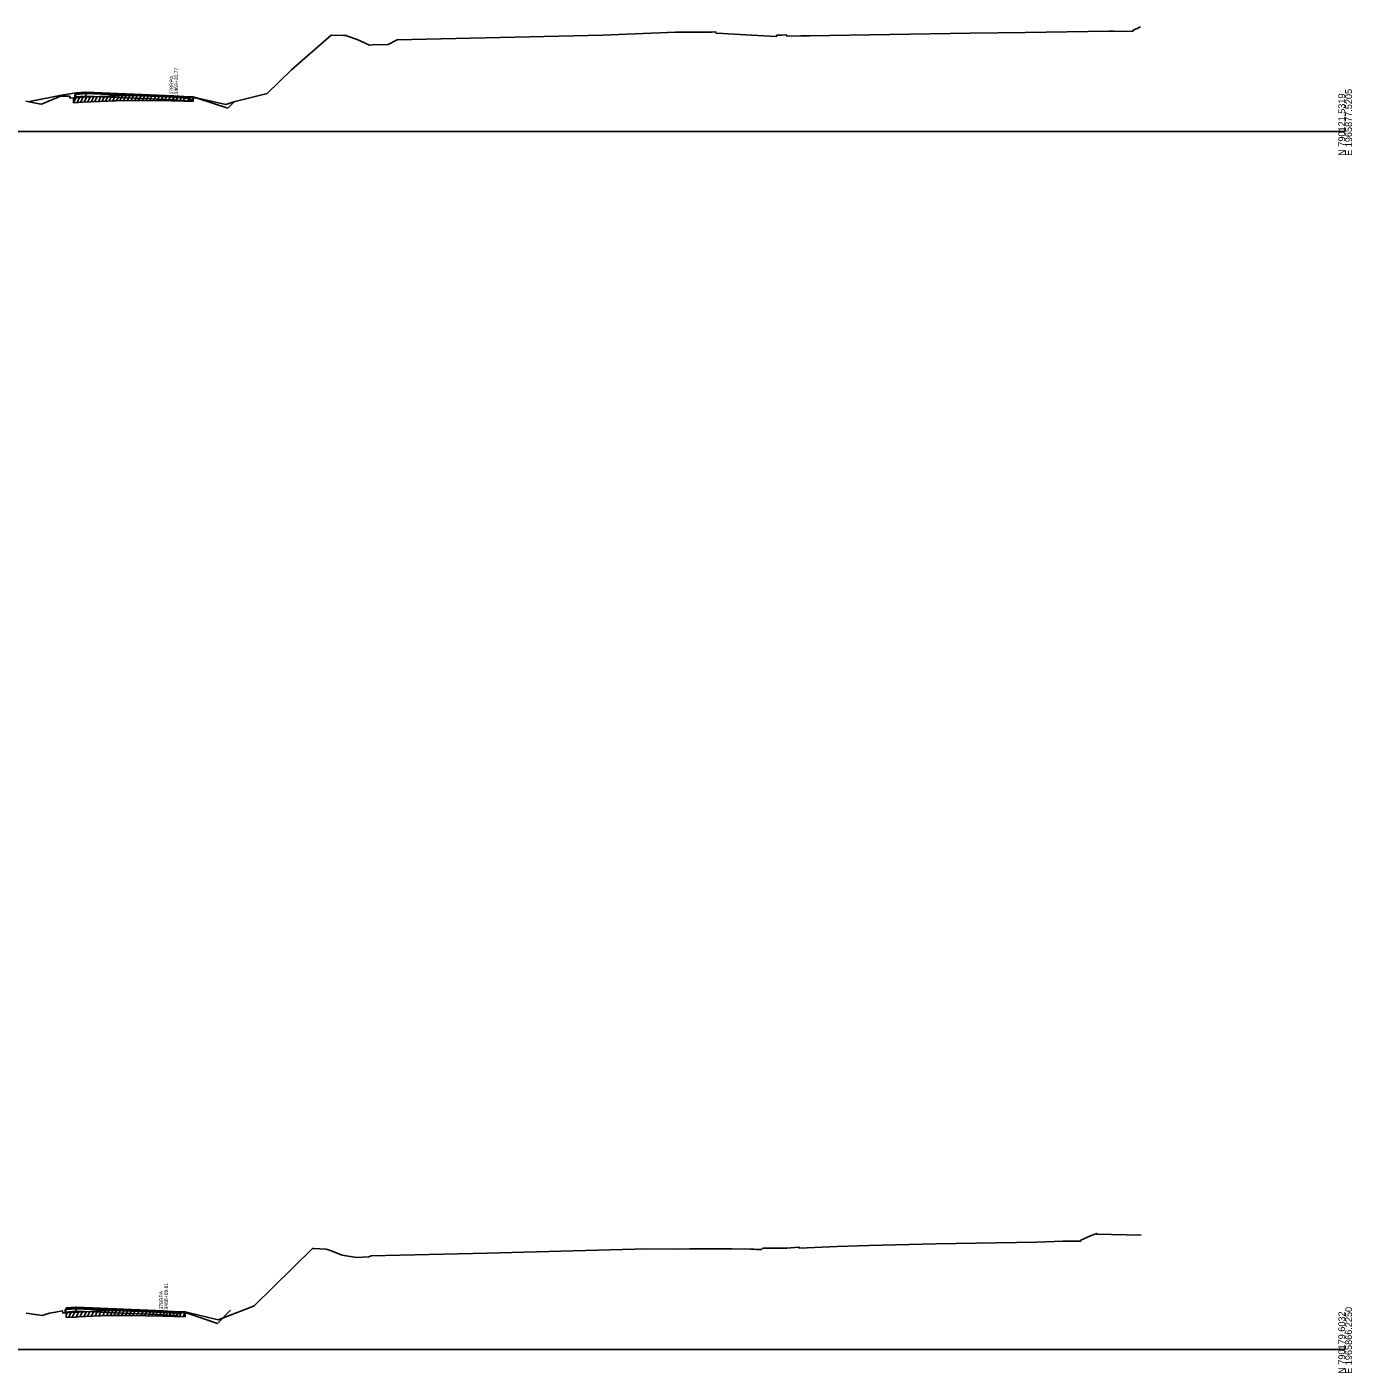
# Model space of a CAD drawing. Extents: x 1017 to 19997, y -1947 to 50737.
# Drawn here: x 18659 to 19203, y 17990 to 18543 of the extents above; entities that cross this region are included whole.
import ezdxf

# ---------------------------------------------------------------- set-up
doc = ezdxf.new("R2010")
doc.units = 0
for name, color, linetype in [('RD_GPK_XS_Cell', 7, 'Continuous'), ('RD_XS_Base', 7, 'Continuous'), ('RD_XS_ExGround', 7, 'Continuous'), ('RD_XS_ExPaveRet', 7, 'Continuous'), ('RD_XS_Greenside', 7, 'Continuous'), ('RD_XS_Pave', 7, 'Continuous'), ('RD_XS_PaveOvlay', 7, 'Continuous'), ('RD_XS_TieSlope', 7, 'Continuous'), ('RD_XS_TX_Notes', 7, 'Continuous')]:
    doc.layers.add(name, color=color, linetype=linetype)

msp = doc.modelspace()

# ---------------------------------------------------------------- linework, layer by layer
at = {"layer": 'RD_GPK_XS_Cell'}
for p, q in [((18600, 18500), (19200, 18500)), ((18600, 18000), (19200, 18000))]:
    msp.add_line(p, q, dxfattribs=at)
at = {"layer": 'RD_XS_Base'}
for points in [[(18678.6, 18514.19), (18679.1, 18515.23), (18683.11, 18515.55)], [(18678.6, 18515.19), (18679.1, 18515.23), (18683.11, 18515.55)], [(18678.6, 18514.19), (18678.6, 18515.19)], [(18683.11, 18514.55), (18678.6, 18514.19)], [(18683.11, 18515.55), (18683.11, 18514.55)], [(18719.25, 18513.06), (18683.11, 18514.55)], [(18719.25, 18514.06), (18719.25, 18513.06)], [(18719.25, 18514.06), (18725.28, 18513.57), (18725.98, 18513.51)], [(18725.98, 18512.51), (18719.25, 18513.06)], [(18725.98, 18513.51), (18725.98, 18512.51)], [(18674.59, 18015.36), (18675.09, 18016.4), (18679.1, 18016.72)], [(18674.59, 18016.36), (18675.09, 18016.4), (18679.1, 18016.72)], [(18674.59, 18015.36), (18674.59, 18016.36)], [(18679.1, 18015.72), (18674.59, 18015.36)], [(18679.1, 18016.72), (18679.1, 18015.72)], [(18715.08, 18014.21), (18679.1, 18015.72)], [(18715.08, 18015.21), (18715.08, 18014.21)], [(18715.08, 18015.21), (18721.1, 18014.72), (18721.8, 18014.66)], [(18721.8, 18013.66), (18715.08, 18014.21)], [(18721.8, 18014.66), (18721.8, 18013.66)]]:
    msp.add_lwpolyline(points, dxfattribs=at)
at = {"layer": 'RD_XS_ExGround'}
for points in [[(18658.47, 18512.41), (18663.91, 18511.39), (18664.88, 18511.22), (18669.14, 18512.98), (18672.68, 18514.44), (18673.19, 18514.44), (18676.5, 18514.52), (18676.6, 18513.62), (18678.03, 18513.81), (18678.6, 18513.85), (18681.94, 18514.05), (18692.24, 18514.5), (18694.72, 18514.62), (18695.25, 18514.64), (18703.47, 18514.75), (18706.52, 18514.79), (18718.33, 18514.54), (18723.41, 18514.38), (18727.23, 18514.29), (18729.04, 18513.66), (18740.53, 18511.03), (18743.92, 18512.11), (18757.5, 18515.66), (18767.49, 18525.37), (18783.79, 18539.54), (18788.87, 18539.44), (18789.83, 18539.41), (18790.56, 18539.08), (18794.46, 18537.72), (18799.52, 18535.47), (18800.91, 18535.51), (18807.25, 18535.76), (18810.97, 18537.57), (18895.28, 18539.61), (18925.13, 18540.81), (18928.16, 18540.73), (18933.49, 18540.75), (18939.96, 18540.79), (18941.7, 18540.93), (18941.81, 18540.43), (18944.77, 18540.28), (18946.7, 18540.15), (18958.98, 18539.36), (18966.63, 18539.02), (18966.73, 18539.52), (18968.84, 18539.58), (18970.76, 18539.63), (18970.86, 18539.13), (18976.61, 18539.22), (18980.09, 18539.31), (19046.14, 18540.39), (19068.72, 18540.7), (19103.18, 18541.16), (19105.03, 18541.2), (19112.79, 18541.02), (19112.89, 18541.52), (19115.97, 18542.93)], [(18658.62, 18014.96), (18662.32, 18014.33), (18665.15, 18013.9), (18666.04, 18014.19), (18668.17, 18014.94), (18670.7, 18015.31), (18673.54, 18015.9), (18673.64, 18015), (18675.08, 18015.08), (18679.2, 18015.31), (18679.99, 18015.35), (18692.22, 18015.93), (18694.1, 18015.94), (18702.68, 18015.99), (18707.56, 18015.85), (18707.9, 18015.83), (18714.59, 18015.67), (18723.87, 18015.42), (18726.13, 18014.88), (18737.43, 18012.18), (18750.57, 18017.27), (18752.28, 18017.87), (18760.18, 18025.68), (18776.1, 18041.42), (18776.6, 18041.44), (18781.79, 18041.19), (18783.19, 18040.7), (18788.39, 18038.65), (18794.23, 18037.77), (18799.31, 18037.98), (18800.19, 18038.41), (18847.82, 18039.58), (18913.55, 18041.32), (18926.47, 18041.19), (18931.01, 18041.26), (18948.42, 18041.29), (18955.82, 18041.2), (18956.38, 18041.15), (18957.3, 18041.11), (18958.41, 18041.08), (18960.47, 18041.05), (18961.01, 18041.55), (18970.89, 18041.59), (18975.77, 18042.06), (18976.07, 18041.57), (18991.56, 18042.22), (19004.51, 18042.66), (19031.97, 18043.38), (19073.49, 18044.01), (19084.12, 18044.41), (19091.48, 18044.42), (19091.58, 18044.91), (19095.81, 18046.85), (19098.02, 18047.66), (19098.07, 18047.28), (19116.25, 18046.88)]]:
    msp.add_lwpolyline(points, dxfattribs=at)
at = {"layer": 'RD_XS_ExPaveRet'}
for p, q in [((18678.03, 18511.81), (18679.06, 18513.88)), ((18678.03, 18511.81), (18678.03, 18513.81)), ((18679.5, 18511.9), (18680.53, 18513.96)), ((18680.97, 18511.99), (18682, 18514.05)), ((18682.44, 18512.07), (18683.46, 18514.12)), ((18683.9, 18512.13), (18684.92, 18514.18)), ((18685.35, 18512.2), (18686.37, 18514.24)), ((18686.82, 18512.26), (18687.84, 18514.31)), ((18688.29, 18512.33), (18689.31, 18514.37)), ((18689.76, 18512.39), (18690.79, 18514.44)), ((18691.24, 18512.46), (18692.26, 18514.5)), ((18692.71, 18512.53), (18693.74, 18514.57)), ((18694.19, 18512.59), (18695.21, 18514.64)), ((18695.66, 18512.65), (18696.67, 18514.66)), ((18697.11, 18512.67), (18698.12, 18514.68)), ((18698.64, 18512.69), (18699.65, 18514.7)), ((18700.18, 18512.71), (18701.19, 18514.72)), ((18701.72, 18512.73), (18702.72, 18514.74)), ((18703.26, 18512.75), (18704.26, 18514.76)), ((18704.79, 18512.77), (18705.8, 18514.78)), ((18706.33, 18512.79), (18707.33, 18514.77)), ((18707.85, 18512.76), (18708.84, 18514.74)), ((18709.36, 18512.73), (18710.35, 18514.71)), ((18710.88, 18512.7), (18711.87, 18514.68)), ((18712.4, 18512.67), (18713.39, 18514.65)), ((18713.92, 18512.64), (18714.91, 18514.62)), ((18715.44, 18512.6), (18716.43, 18514.58)), ((18716.96, 18512.57), (18717.95, 18514.55)), ((18718.48, 18512.54), (18719.46, 18514.51)), ((18719.99, 18512.49), (18720.97, 18514.46)), ((18721.5, 18512.44), (18722.48, 18514.41)), ((18723.07, 18512.39), (18724.06, 18514.37)), ((18724.82, 18512.35), (18725.81, 18514.32)), ((18726.34, 18512.31), (18727.23, 18514.09)), ((18727.23, 18512.29), (18727.23, 18514.29)), ((18680.68, 18013.38), (18681.7, 18015.43)), ((18682.24, 18013.46), (18683.27, 18015.51)), ((18683.81, 18013.53), (18684.83, 18015.58)), ((18685.37, 18013.61), (18686.4, 18015.65)), ((18686.94, 18013.68), (18687.96, 18015.73)), ((18688.51, 18013.75), (18689.53, 18015.8)), ((18690.07, 18013.83), (18691.1, 18015.88)), ((18691.64, 18013.9), (18692.66, 18015.93)), ((18693.19, 18013.93), (18694.2, 18015.94)), ((18694.73, 18013.94), (18695.74, 18015.95)), ((18696.27, 18013.95), (18697.28, 18015.96)), ((18697.81, 18013.96), (18698.82, 18015.97)), ((18699.35, 18013.97), (18700.36, 18015.98)), ((18700.89, 18013.98), (18701.9, 18015.99)), ((18702.43, 18013.99), (18703.42, 18015.97)), ((18704.01, 18013.95), (18705, 18015.92)), ((18705.75, 18013.9), (18706.74, 18015.87)), ((18707.27, 18013.85), (18708.26, 18015.83)), ((18708.79, 18013.81), (18709.78, 18015.79)), ((18710.27, 18013.78), (18711.25, 18015.75)), ((18711.74, 18013.74), (18712.73, 18015.71)), ((18713.17, 18013.7), (18714.16, 18015.68)), ((18714.6, 18013.67), (18715.58, 18015.64)), ((18715.84, 18013.63), (18716.83, 18015.61)), ((18717.23, 18013.6), (18718.22, 18015.57)), ((18718.67, 18013.56), (18719.66, 18015.53)), ((18720.11, 18013.52), (18721.1, 18015.49)), ((18721.55, 18013.48), (18722.54, 18015.45)), ((18723.87, 18013.42), (18723.87, 18015.42)), ((18675.08, 18014.06), (18675.61, 18015.11)), ((18675.08, 18013.08), (18675.08, 18015.08)), ((18676.06, 18013.14), (18677.09, 18015.19)), ((18677.55, 18013.22), (18678.58, 18015.28)), ((18679.11, 18013.31), (18680.14, 18015.36)), ((18722.99, 18013.44), (18723.87, 18015.21))]:
    msp.add_line(p, q, dxfattribs=at)
for points in [[(18678.03, 18511.81), (18681.94, 18512.05), (18692.24, 18512.5), (18694.72, 18512.62), (18695.25, 18512.64), (18703.47, 18512.75), (18706.52, 18512.79), (18718.33, 18512.54), (18723.41, 18512.38), (18727.23, 18512.29)], [(18675.08, 18013.08), (18679.2, 18013.31), (18679.99, 18013.35), (18692.22, 18013.93), (18694.1, 18013.94), (18702.68, 18013.99), (18707.56, 18013.85), (18707.9, 18013.83), (18714.59, 18013.67), (18723.87, 18013.42)]]:
    msp.add_lwpolyline(points, dxfattribs=at)
at = {"layer": 'RD_XS_Greenside'}
for points in [[(18673.08, 18514.91), (18659.28, 18512.12)], [(18679.1, 18515.87), (18673.08, 18514.91)], [(18725.28, 18514.2), (18729.29, 18513.56)], [(18729.29, 18513.56), (18741.34, 18509.54)], [(18721.1, 18015.35), (18725.11, 18014.71)], [(18725.11, 18014.71), (18737.14, 18010.68)]]:
    msp.add_lwpolyline(points, dxfattribs=at)
at = {"layer": 'RD_XS_Pave'}
for points in [[(18683.11, 18515.87), (18679.1, 18515.55)], [(18679.1, 18515.55), (18679.1, 18515.23)], [(18679.1, 18515.23), (18683.11, 18515.55)], [(18719.25, 18514.38), (18683.11, 18515.87)], [(18683.11, 18515.87), (18683.11, 18515.55)], [(18683.11, 18515.55), (18719.25, 18514.06)], [(18719.25, 18514.06), (18719.25, 18514.38)], [(18719.25, 18514.38), (18725.28, 18513.89)], [(18725.28, 18513.57), (18719.25, 18514.06)], [(18725.28, 18513.89), (18725.28, 18513.57)], [(18679.1, 18017.03), (18675.09, 18016.72)], [(18675.09, 18016.72), (18675.09, 18016.4)], [(18675.09, 18016.4), (18679.1, 18016.72)], [(18715.08, 18015.53), (18679.1, 18017.03)], [(18679.1, 18017.03), (18679.1, 18016.72)], [(18679.1, 18016.72), (18715.08, 18015.21)], [(18715.08, 18015.21), (18715.08, 18015.53)], [(18715.08, 18015.53), (18721.1, 18015.04)], [(18721.1, 18014.72), (18715.08, 18015.21)], [(18721.1, 18015.04), (18721.1, 18014.72)]]:
    msp.add_lwpolyline(points, dxfattribs=at)
at = {"layer": 'RD_XS_PaveOvlay'}
for points in [[(18683.11, 18516.18), (18679.1, 18515.87)], [(18679.1, 18515.87), (18679.1, 18515.55)], [(18683.11, 18516.18), (18719.25, 18514.69)], [(18683.11, 18515.87), (18683.11, 18516.18)], [(18719.25, 18514.69), (18719.25, 18514.38)], [(18719.25, 18514.69), (18725.28, 18514.2)], [(18725.28, 18514.2), (18725.28, 18513.89)], [(18679.1, 18017.35), (18675.09, 18017.04)], [(18675.09, 18017.04), (18675.09, 18016.72)], [(18679.1, 18017.35), (18715.08, 18015.84)], [(18679.1, 18017.03), (18679.1, 18017.35)], [(18715.08, 18015.84), (18715.08, 18015.53)], [(18715.08, 18015.84), (18721.1, 18015.35)], [(18721.1, 18015.35), (18721.1, 18015.04)]]:
    msp.add_lwpolyline(points, dxfattribs=at)
at = {"layer": 'RD_XS_TieSlope'}
for points in [[(18741.34, 18509.54), (18743.99, 18512.18)], [(18737.14, 18010.68), (18742.56, 18016.08)]]:
    msp.add_lwpolyline(points, dxfattribs=at)

# ---------------------------------------------------------------- texts
at = {"layer": 'RD_GPK_XS_Cell'}
for s, p in [('N 790121.5319', (19200, 18490)), ('E 1965877.5205', (19202.8, 18490)), ('N 790179.6032', (19200, 17990)), ('E 1965866.2250', (19202.8, 17990))]:
    msp.add_text(s, height=2.8, rotation=90, dxfattribs=at).set_placement(p)
at = {"layer": 'RD_XS_TX_Notes'}
for s, p in [(' 3469+20.77', (18720.98, 18514.62)), (' 378RPA', (18719.03, 18514.62)), (' 3468+68.81', (18716.81, 18015.78)), (' 378RPA', (18714.85, 18015.78))]:
    msp.add_text(s, height=1.5, rotation=90, dxfattribs=at).set_placement(p)

doc.saveas('drawing.dxf')
